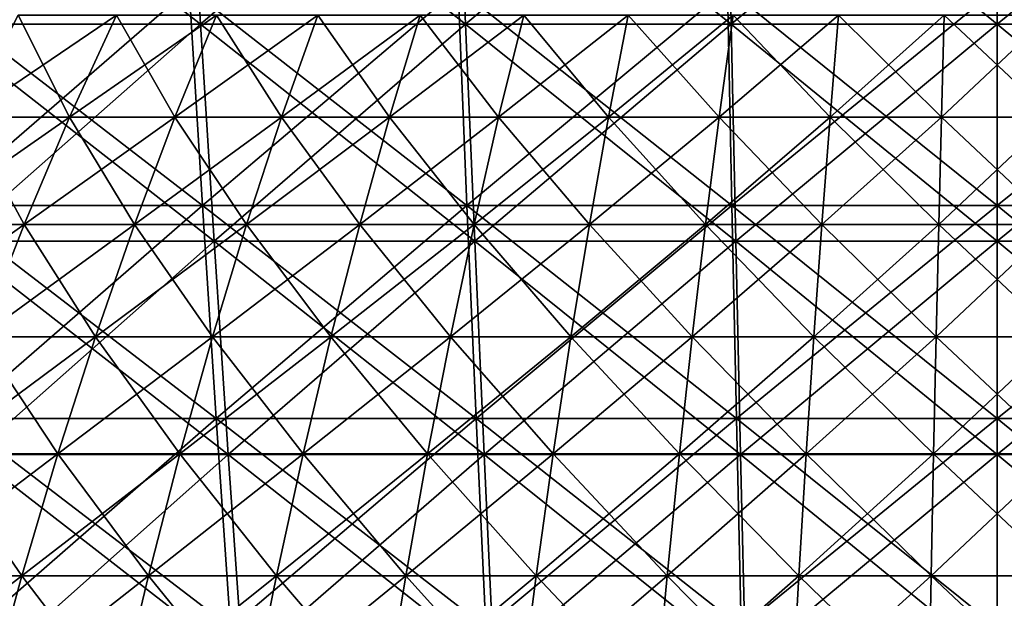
# Model space of a CAD drawing. Header units: millimetres. Extents: x -250 to 250, y 3898 to 4150.
# Tile 258 of 558: x -23 to 0, y 4000 to 4014. Entities that reach past the tile are written whole.
import ezdxf

# ---------------------------------------------------------------- set-up
doc = ezdxf.new("R2010")
doc.units = ezdxf.units.MM
doc.header["$LTSCALE"] = 5.599365
for name, color, linetype in [('10', 7, 'CONTINUOUS'), ('12', 7, 'CONTINUOUS'), ('2', 7, 'CONTINUOUS'), ('3', 7, 'CONTINUOUS'), ('4', 7, 'CONTINUOUS'), ('5', 7, 'CONTINUOUS')]:
    doc.layers.add(name, color=color, linetype=linetype)

msp = doc.modelspace()

# ---------------------------------------------------------------- linework, layer by layer
at = {"layer": '10', "color": 7, "linetype": 'Continuous', "true_color": 0xe0f2ff}
for points in [[(-24.73, 4011.248, 58.831), (-22.245, 4011.248, 59.815), (-23.48, 4013.693, 55.857), (-24.73, 4011.248, 58.831)], [(-23.48, 4013.693, 55.857), (-22.245, 4011.248, 59.815), (-21.12, 4013.693, 56.791), (-23.48, 4013.693, 55.857)], [(-22.245, 4011.248, 59.815), (-19.721, 4011.248, 60.694), (-21.12, 4013.693, 56.791), (-22.245, 4011.248, 59.815)], [(-21.12, 4013.693, 56.791), (-19.721, 4011.248, 60.694), (-18.724, 4013.693, 57.625), (-21.12, 4013.693, 56.791)], [(-19.721, 4011.248, 60.694), (-17.162, 4011.248, 61.467), (-18.724, 4013.693, 57.625), (-19.721, 4011.248, 60.694)], [(-18.724, 4013.693, 57.625), (-17.162, 4011.248, 61.467), (-16.294, 4013.693, 58.359), (-18.724, 4013.693, 57.625)], [(-17.162, 4011.248, 61.467), (-14.573, 4011.248, 62.131), (-16.294, 4013.693, 58.359), (-17.162, 4011.248, 61.467)], [(-16.294, 4013.693, 58.359), (-14.573, 4011.248, 62.131), (-13.836, 4013.693, 58.99), (-16.294, 4013.693, 58.359)], [(-14.573, 4011.248, 62.131), (-11.958, 4011.248, 62.687), (-13.836, 4013.693, 58.99), (-14.573, 4011.248, 62.131)], [(-13.836, 4013.693, 58.99), (-11.958, 4011.248, 62.687), (-11.354, 4013.693, 59.518), (-13.836, 4013.693, 58.99)], [(-11.958, 4011.248, 62.687), (-9.323, 4011.248, 63.133), (-11.354, 4013.693, 59.518), (-11.958, 4011.248, 62.687)], [(-11.354, 4013.693, 59.518), (-9.323, 4011.248, 63.133), (-8.851, 4013.693, 59.941), (-11.354, 4013.693, 59.518)], [(-9.323, 4011.248, 63.133), (-6.671, 4011.248, 63.468), (-8.851, 4013.693, 59.941), (-9.323, 4011.248, 63.133)], [(-8.851, 4013.693, 59.941), (-6.671, 4011.248, 63.468), (-6.333, 4013.693, 60.259), (-8.851, 4013.693, 59.941)], [(-6.671, 4011.248, 63.468), (-4.007, 4011.248, 63.692), (-6.333, 4013.693, 60.259), (-6.671, 4011.248, 63.468)], [(-6.333, 4013.693, 60.259), (-4.007, 4011.248, 63.692), (-3.805, 4013.693, 60.471), (-6.333, 4013.693, 60.259)], [(-4.007, 4011.248, 63.692), (-1.336, 4011.248, 63.803), (-3.805, 4013.693, 60.471), (-4.007, 4011.248, 63.692)], [(-3.805, 4013.693, 60.471), (-1.336, 4011.248, 63.803), (-1.269, 4013.693, 60.578), (-3.805, 4013.693, 60.471)], [(-1.336, 4011.248, 63.803), (1.336, 4011.248, 63.803), (-1.269, 4013.693, 60.578), (-1.336, 4011.248, 63.803)], [(-1.269, 4013.693, 60.578), (1.336, 4011.248, 63.803), (1.269, 4013.693, 60.578), (-1.269, 4013.693, 60.578)], [(-25.942, 4008.677, 61.715), (-23.335, 4008.677, 62.747), (-24.73, 4011.248, 58.831), (-25.942, 4008.677, 61.715)], [(-24.73, 4011.248, 58.831), (-23.335, 4008.677, 62.747), (-22.245, 4011.248, 59.815), (-24.73, 4011.248, 58.831)], [(-23.335, 4008.677, 62.747), (-20.687, 4008.677, 63.669), (-22.245, 4011.248, 59.815), (-23.335, 4008.677, 62.747)], [(-22.245, 4011.248, 59.815), (-20.687, 4008.677, 63.669), (-19.721, 4011.248, 60.694), (-22.245, 4011.248, 59.815)], [(-20.687, 4008.677, 63.669), (-18.003, 4008.677, 64.479), (-19.721, 4011.248, 60.694), (-20.687, 4008.677, 63.669)], [(-19.721, 4011.248, 60.694), (-18.003, 4008.677, 64.479), (-17.162, 4011.248, 61.467), (-19.721, 4011.248, 60.694)], [(-18.003, 4008.677, 64.479), (-15.287, 4008.677, 65.177), (-17.162, 4011.248, 61.467), (-18.003, 4008.677, 64.479)], [(-17.162, 4011.248, 61.467), (-15.287, 4008.677, 65.177), (-14.573, 4011.248, 62.131), (-17.162, 4011.248, 61.467)], [(-15.287, 4008.677, 65.177), (-12.544, 4008.677, 65.76), (-14.573, 4011.248, 62.131), (-15.287, 4008.677, 65.177)], [(-14.573, 4011.248, 62.131), (-12.544, 4008.677, 65.76), (-11.958, 4011.248, 62.687), (-14.573, 4011.248, 62.131)], [(-12.544, 4008.677, 65.76), (-9.78, 4008.677, 66.227), (-11.958, 4011.248, 62.687), (-12.544, 4008.677, 65.76)], [(-11.958, 4011.248, 62.687), (-9.78, 4008.677, 66.227), (-9.323, 4011.248, 63.133), (-11.958, 4011.248, 62.687)], [(-9.78, 4008.677, 66.227), (-6.998, 4008.677, 66.579), (-9.323, 4011.248, 63.133), (-9.78, 4008.677, 66.227)], [(-9.323, 4011.248, 63.133), (-6.998, 4008.677, 66.579), (-6.671, 4011.248, 63.468), (-9.323, 4011.248, 63.133)], [(-6.998, 4008.677, 66.579), (-4.204, 4008.677, 66.813), (-6.671, 4011.248, 63.468), (-6.998, 4008.677, 66.579)], [(-6.671, 4011.248, 63.468), (-4.204, 4008.677, 66.813), (-4.007, 4011.248, 63.692), (-6.671, 4011.248, 63.468)], [(-4.204, 4008.677, 66.813), (-1.402, 4008.677, 66.931), (-4.007, 4011.248, 63.692), (-4.204, 4008.677, 66.813)], [(-4.007, 4011.248, 63.692), (-1.402, 4008.677, 66.931), (-1.336, 4011.248, 63.803), (-4.007, 4011.248, 63.692)], [(-1.402, 4008.677, 66.931), (1.402, 4008.677, 66.931), (-1.336, 4011.248, 63.803), (-1.402, 4008.677, 66.931)], [(-1.336, 4011.248, 63.803), (1.402, 4008.677, 66.931), (1.336, 4011.248, 63.803), (-1.336, 4011.248, 63.803)], [(-25.942, 4008.677, 61.715), (-24.39, 4005.986, 65.582), (-23.335, 4008.677, 62.747), (-25.942, 4008.677, 61.715)], [(-24.39, 4005.986, 65.582), (-21.622, 4005.986, 66.545), (-23.335, 4008.677, 62.747), (-24.39, 4005.986, 65.582)], [(-23.335, 4008.677, 62.747), (-21.622, 4005.986, 66.545), (-20.687, 4008.677, 63.669), (-23.335, 4008.677, 62.747)], [(-21.622, 4005.986, 66.545), (-18.816, 4005.986, 67.392), (-20.687, 4008.677, 63.669), (-21.622, 4005.986, 66.545)], [(-20.687, 4008.677, 63.669), (-18.816, 4005.986, 67.392), (-18.003, 4008.677, 64.479), (-20.687, 4008.677, 63.669)], [(-18.816, 4005.986, 67.392), (-15.978, 4005.986, 68.121), (-18.003, 4008.677, 64.479), (-18.816, 4005.986, 67.392)], [(-18.003, 4008.677, 64.479), (-15.978, 4005.986, 68.121), (-15.287, 4008.677, 65.177), (-18.003, 4008.677, 64.479)], [(-15.978, 4005.986, 68.121), (-13.111, 4005.986, 68.731), (-15.287, 4008.677, 65.177), (-15.978, 4005.986, 68.121)], [(-15.287, 4008.677, 65.177), (-13.111, 4005.986, 68.731), (-12.544, 4008.677, 65.76), (-15.287, 4008.677, 65.177)], [(-13.111, 4005.986, 68.731), (-10.221, 4005.986, 69.219), (-12.544, 4008.677, 65.76), (-13.111, 4005.986, 68.731)], [(-12.544, 4008.677, 65.76), (-10.221, 4005.986, 69.219), (-9.78, 4008.677, 66.227), (-12.544, 4008.677, 65.76)], [(-10.221, 4005.986, 69.219), (-7.314, 4005.986, 69.587), (-9.78, 4008.677, 66.227), (-10.221, 4005.986, 69.219)], [(-9.78, 4008.677, 66.227), (-7.314, 4005.986, 69.587), (-6.998, 4008.677, 66.579), (-9.78, 4008.677, 66.227)], [(-7.314, 4005.986, 69.587), (-4.393, 4005.986, 69.832), (-6.998, 4008.677, 66.579), (-7.314, 4005.986, 69.587)], [(-6.998, 4008.677, 66.579), (-4.393, 4005.986, 69.832), (-4.204, 4008.677, 66.813), (-6.998, 4008.677, 66.579)], [(-4.393, 4005.986, 69.832), (-1.465, 4005.986, 69.955), (-4.204, 4008.677, 66.813), (-4.393, 4005.986, 69.832)], [(-4.204, 4008.677, 66.813), (-1.465, 4005.986, 69.955), (-1.402, 4008.677, 66.931), (-4.204, 4008.677, 66.813)], [(-1.465, 4005.986, 69.955), (1.465, 4005.986, 69.955), (-1.402, 4008.677, 66.931), (-1.465, 4005.986, 69.955)], [(-1.402, 4008.677, 66.931), (1.465, 4005.986, 69.955), (1.402, 4008.677, 66.931), (-1.402, 4008.677, 66.931)], [(-25.406, 4003.178, 68.315), (-22.523, 4003.178, 69.319), (-24.39, 4005.986, 65.582), (-25.406, 4003.178, 68.315)], [(-24.39, 4005.986, 65.582), (-22.523, 4003.178, 69.319), (-21.622, 4005.986, 66.545), (-24.39, 4005.986, 65.582)], [(-22.523, 4003.178, 69.319), (-19.601, 4003.178, 70.201), (-21.622, 4005.986, 66.545), (-22.523, 4003.178, 69.319)], [(-21.622, 4005.986, 66.545), (-19.601, 4003.178, 70.201), (-18.816, 4005.986, 67.392), (-21.622, 4005.986, 66.545)], [(-19.601, 4003.178, 70.201), (-16.644, 4003.178, 70.961), (-18.816, 4005.986, 67.392), (-19.601, 4003.178, 70.201)], [(-18.816, 4005.986, 67.392), (-16.644, 4003.178, 70.961), (-15.978, 4005.986, 68.121), (-18.816, 4005.986, 67.392)], [(-16.644, 4003.178, 70.961), (-13.658, 4003.178, 71.595), (-15.978, 4005.986, 68.121), (-16.644, 4003.178, 70.961)], [(-15.978, 4005.986, 68.121), (-13.658, 4003.178, 71.595), (-13.111, 4005.986, 68.731), (-15.978, 4005.986, 68.121)], [(-13.658, 4003.178, 71.595), (-10.647, 4003.178, 72.104), (-13.111, 4005.986, 68.731), (-13.658, 4003.178, 71.595)], [(-13.111, 4005.986, 68.731), (-10.647, 4003.178, 72.104), (-10.221, 4005.986, 69.219), (-13.111, 4005.986, 68.731)], [(-10.647, 4003.178, 72.104), (-7.619, 4003.178, 72.487), (-10.221, 4005.986, 69.219), (-10.647, 4003.178, 72.104)], [(-10.221, 4005.986, 69.219), (-7.619, 4003.178, 72.487), (-7.314, 4005.986, 69.587), (-10.221, 4005.986, 69.219)], [(-7.619, 4003.178, 72.487), (-4.577, 4003.178, 72.742), (-7.314, 4005.986, 69.587), (-7.619, 4003.178, 72.487)], [(-7.314, 4005.986, 69.587), (-4.577, 4003.178, 72.742), (-4.393, 4005.986, 69.832), (-7.314, 4005.986, 69.587)], [(-4.577, 4003.178, 72.742), (-1.526, 4003.178, 72.87), (-4.393, 4005.986, 69.832), (-4.577, 4003.178, 72.742)], [(-4.393, 4005.986, 69.832), (-1.526, 4003.178, 72.87), (-1.465, 4005.986, 69.955), (-4.393, 4005.986, 69.832)], [(-1.526, 4003.178, 72.87), (1.526, 4003.178, 72.87), (-1.465, 4005.986, 69.955), (-1.526, 4003.178, 72.87)], [(-1.465, 4005.986, 69.955), (1.526, 4003.178, 72.87), (1.465, 4005.986, 69.955), (-1.465, 4005.986, 69.955)], [(-26.383, 4000.257, 70.943), (-23.39, 4000.257, 71.986), (-25.406, 4003.178, 68.315), (-26.383, 4000.257, 70.943)], [(-25.406, 4003.178, 68.315), (-23.39, 4000.257, 71.986), (-22.523, 4003.178, 69.319), (-25.406, 4003.178, 68.315)], [(-23.39, 4000.257, 71.986), (-20.355, 4000.257, 72.902), (-22.523, 4003.178, 69.319), (-23.39, 4000.257, 71.986)], [(-22.523, 4003.178, 69.319), (-20.355, 4000.257, 72.902), (-19.601, 4003.178, 70.201), (-22.523, 4003.178, 69.319)], [(-20.355, 4000.257, 72.902), (-17.284, 4000.257, 73.69), (-19.601, 4003.178, 70.201), (-20.355, 4000.257, 72.902)], [(-19.601, 4003.178, 70.201), (-17.284, 4000.257, 73.69), (-16.644, 4003.178, 70.961), (-19.601, 4003.178, 70.201)], [(-17.284, 4000.257, 73.69), (-14.183, 4000.257, 74.349), (-16.644, 4003.178, 70.961), (-17.284, 4000.257, 73.69)], [(-16.644, 4003.178, 70.961), (-14.183, 4000.257, 74.349), (-13.658, 4003.178, 71.595), (-16.644, 4003.178, 70.961)], [(-14.183, 4000.257, 74.349), (-11.057, 4000.257, 74.878), (-13.658, 4003.178, 71.595), (-14.183, 4000.257, 74.349)], [(-13.658, 4003.178, 71.595), (-11.057, 4000.257, 74.878), (-10.647, 4003.178, 72.104), (-13.658, 4003.178, 71.595)], [(-11.057, 4000.257, 74.878), (-7.912, 4000.257, 75.275), (-10.647, 4003.178, 72.104), (-11.057, 4000.257, 74.878)], [(-10.647, 4003.178, 72.104), (-7.912, 4000.257, 75.275), (-7.619, 4003.178, 72.487), (-10.647, 4003.178, 72.104)], [(-7.912, 4000.257, 75.275), (-4.753, 4000.257, 75.541), (-7.619, 4003.178, 72.487), (-7.912, 4000.257, 75.275)], [(-7.619, 4003.178, 72.487), (-4.753, 4000.257, 75.541), (-4.577, 4003.178, 72.742), (-7.619, 4003.178, 72.487)], [(-4.753, 4000.257, 75.541), (-1.585, 4000.257, 75.674), (-4.577, 4003.178, 72.742), (-4.753, 4000.257, 75.541)], [(-4.577, 4003.178, 72.742), (-1.585, 4000.257, 75.674), (-1.526, 4003.178, 72.87), (-4.577, 4003.178, 72.742)], [(-1.585, 4000.257, 75.674), (1.585, 4000.257, 75.674), (-1.526, 4003.178, 72.87), (-1.585, 4000.257, 75.674)], [(-1.526, 4003.178, 72.87), (1.585, 4000.257, 75.674), (1.526, 4003.178, 72.87), (-1.526, 4003.178, 72.87)], [(-26.383, 4000.257, 70.943), (-24.22, 3997.229, 74.541), (-23.39, 4000.257, 71.986), (-26.383, 4000.257, 70.943)], [(-24.22, 3997.229, 74.541), (-21.077, 3997.229, 75.49), (-23.39, 4000.257, 71.986), (-24.22, 3997.229, 74.541)], [(-23.39, 4000.257, 71.986), (-21.077, 3997.229, 75.49), (-20.355, 4000.257, 72.902), (-23.39, 4000.257, 71.986)], [(-21.077, 3997.229, 75.49), (-17.897, 3997.229, 76.306), (-20.355, 4000.257, 72.902), (-21.077, 3997.229, 75.49)], [(-20.355, 4000.257, 72.902), (-17.897, 3997.229, 76.306), (-17.284, 4000.257, 73.69), (-20.355, 4000.257, 72.902)], [(-17.897, 3997.229, 76.306), (-14.686, 3997.229, 76.989), (-17.284, 4000.257, 73.69), (-17.897, 3997.229, 76.306)], [(-17.284, 4000.257, 73.69), (-14.686, 3997.229, 76.989), (-14.183, 4000.257, 74.349), (-17.284, 4000.257, 73.69)], [(-14.686, 3997.229, 76.989), (-11.45, 3997.229, 77.536), (-14.183, 4000.257, 74.349), (-14.686, 3997.229, 76.989)], [(-14.183, 4000.257, 74.349), (-11.45, 3997.229, 77.536), (-11.057, 4000.257, 74.878), (-14.183, 4000.257, 74.349)], [(-11.45, 3997.229, 77.536), (-8.193, 3997.229, 77.948), (-11.057, 4000.257, 74.878), (-11.45, 3997.229, 77.536)], [(-11.057, 4000.257, 74.878), (-8.193, 3997.229, 77.948), (-7.912, 4000.257, 75.275), (-11.057, 4000.257, 74.878)], [(-8.193, 3997.229, 77.948), (-4.921, 3997.229, 78.222), (-7.912, 4000.257, 75.275), (-8.193, 3997.229, 77.948)], [(-7.912, 4000.257, 75.275), (-4.921, 3997.229, 78.222), (-4.753, 4000.257, 75.541), (-7.912, 4000.257, 75.275)], [(-4.921, 3997.229, 78.222), (-1.641, 3997.229, 78.36), (-4.753, 4000.257, 75.541), (-4.921, 3997.229, 78.222)], [(-4.753, 4000.257, 75.541), (-1.641, 3997.229, 78.36), (-1.585, 4000.257, 75.674), (-4.753, 4000.257, 75.541)], [(-1.641, 3997.229, 78.36), (1.641, 3997.229, 78.36), (-1.585, 4000.257, 75.674), (-1.641, 3997.229, 78.36)], [(-1.585, 4000.257, 75.674), (1.641, 3997.229, 78.36), (1.585, 4000.257, 75.674), (-1.585, 4000.257, 75.674)]]:
    msp.add_3dface(points, dxfattribs=at)
at = {"layer": '12', "color": 7, "linetype": 'Continuous', "true_color": 0xe0f2ff}
for points in [[(-22.245, 4011.248, -59.815), (-24.73, 4011.248, -58.831), (-21.12, 4013.693, -56.791), (-22.245, 4011.248, -59.815)], [(-21.12, 4013.693, -56.791), (-24.73, 4011.248, -58.831), (-23.48, 4013.693, -55.857), (-21.12, 4013.693, -56.791)], [(-19.721, 4011.248, -60.694), (-22.245, 4011.248, -59.815), (-18.724, 4013.693, -57.625), (-19.721, 4011.248, -60.694)], [(-18.724, 4013.693, -57.625), (-22.245, 4011.248, -59.815), (-21.12, 4013.693, -56.791), (-18.724, 4013.693, -57.625)], [(-17.162, 4011.248, -61.467), (-19.721, 4011.248, -60.694), (-16.294, 4013.693, -58.359), (-17.162, 4011.248, -61.467)], [(-16.294, 4013.693, -58.359), (-19.721, 4011.248, -60.694), (-18.724, 4013.693, -57.625), (-16.294, 4013.693, -58.359)], [(-14.573, 4011.248, -62.131), (-17.162, 4011.248, -61.467), (-13.836, 4013.693, -58.99), (-14.573, 4011.248, -62.131)], [(-13.836, 4013.693, -58.99), (-17.162, 4011.248, -61.467), (-16.294, 4013.693, -58.359), (-13.836, 4013.693, -58.99)], [(-11.958, 4011.248, -62.687), (-14.573, 4011.248, -62.131), (-11.354, 4013.693, -59.518), (-11.958, 4011.248, -62.687)], [(-11.354, 4013.693, -59.518), (-14.573, 4011.248, -62.131), (-13.836, 4013.693, -58.99), (-11.354, 4013.693, -59.518)], [(-9.323, 4011.248, -63.133), (-11.958, 4011.248, -62.687), (-8.851, 4013.693, -59.941), (-9.323, 4011.248, -63.133)], [(-8.851, 4013.693, -59.941), (-11.958, 4011.248, -62.687), (-11.354, 4013.693, -59.518), (-8.851, 4013.693, -59.941)], [(-6.671, 4011.248, -63.468), (-9.323, 4011.248, -63.133), (-6.333, 4013.693, -60.259), (-6.671, 4011.248, -63.468)], [(-6.333, 4013.693, -60.259), (-9.323, 4011.248, -63.133), (-8.851, 4013.693, -59.941), (-6.333, 4013.693, -60.259)], [(-4.007, 4011.248, -63.692), (-6.671, 4011.248, -63.468), (-3.805, 4013.693, -60.471), (-4.007, 4011.248, -63.692)], [(-3.805, 4013.693, -60.471), (-6.671, 4011.248, -63.468), (-6.333, 4013.693, -60.259), (-3.805, 4013.693, -60.471)], [(-1.336, 4011.248, -63.803), (-4.007, 4011.248, -63.692), (-1.269, 4013.693, -60.578), (-1.336, 4011.248, -63.803)], [(-1.269, 4013.693, -60.578), (-4.007, 4011.248, -63.692), (-3.805, 4013.693, -60.471), (-1.269, 4013.693, -60.578)], [(1.336, 4011.248, -63.803), (-1.336, 4011.248, -63.803), (1.269, 4013.693, -60.578), (1.336, 4011.248, -63.803)], [(1.269, 4013.693, -60.578), (-1.336, 4011.248, -63.803), (-1.269, 4013.693, -60.578), (1.269, 4013.693, -60.578)], [(-23.335, 4008.677, -62.747), (-25.942, 4008.677, -61.715), (-22.245, 4011.248, -59.815), (-23.335, 4008.677, -62.747)], [(-22.245, 4011.248, -59.815), (-25.942, 4008.677, -61.715), (-24.73, 4011.248, -58.831), (-22.245, 4011.248, -59.815)], [(-20.687, 4008.677, -63.669), (-23.335, 4008.677, -62.747), (-19.721, 4011.248, -60.694), (-20.687, 4008.677, -63.669)], [(-19.721, 4011.248, -60.694), (-23.335, 4008.677, -62.747), (-22.245, 4011.248, -59.815), (-19.721, 4011.248, -60.694)], [(-18.003, 4008.677, -64.479), (-20.687, 4008.677, -63.669), (-17.162, 4011.248, -61.467), (-18.003, 4008.677, -64.479)], [(-17.162, 4011.248, -61.467), (-20.687, 4008.677, -63.669), (-19.721, 4011.248, -60.694), (-17.162, 4011.248, -61.467)], [(-15.287, 4008.677, -65.177), (-18.003, 4008.677, -64.479), (-14.573, 4011.248, -62.131), (-15.287, 4008.677, -65.177)], [(-14.573, 4011.248, -62.131), (-18.003, 4008.677, -64.479), (-17.162, 4011.248, -61.467), (-14.573, 4011.248, -62.131)], [(-12.544, 4008.677, -65.76), (-15.287, 4008.677, -65.177), (-11.958, 4011.248, -62.687), (-12.544, 4008.677, -65.76)], [(-11.958, 4011.248, -62.687), (-15.287, 4008.677, -65.177), (-14.573, 4011.248, -62.131), (-11.958, 4011.248, -62.687)], [(-9.78, 4008.677, -66.227), (-12.544, 4008.677, -65.76), (-9.323, 4011.248, -63.133), (-9.78, 4008.677, -66.227)], [(-9.323, 4011.248, -63.133), (-12.544, 4008.677, -65.76), (-11.958, 4011.248, -62.687), (-9.323, 4011.248, -63.133)], [(-6.998, 4008.677, -66.579), (-9.78, 4008.677, -66.227), (-6.671, 4011.248, -63.468), (-6.998, 4008.677, -66.579)], [(-6.671, 4011.248, -63.468), (-9.78, 4008.677, -66.227), (-9.323, 4011.248, -63.133), (-6.671, 4011.248, -63.468)], [(-4.204, 4008.677, -66.813), (-6.998, 4008.677, -66.579), (-4.007, 4011.248, -63.692), (-4.204, 4008.677, -66.813)], [(-4.007, 4011.248, -63.692), (-6.998, 4008.677, -66.579), (-6.671, 4011.248, -63.468), (-4.007, 4011.248, -63.692)], [(-1.402, 4008.677, -66.931), (-4.204, 4008.677, -66.813), (-1.336, 4011.248, -63.803), (-1.402, 4008.677, -66.931)], [(-1.336, 4011.248, -63.803), (-4.204, 4008.677, -66.813), (-4.007, 4011.248, -63.692), (-1.336, 4011.248, -63.803)], [(1.402, 4008.677, -66.931), (-1.402, 4008.677, -66.931), (1.336, 4011.248, -63.803), (1.402, 4008.677, -66.931)], [(1.336, 4011.248, -63.803), (-1.402, 4008.677, -66.931), (-1.336, 4011.248, -63.803), (1.336, 4011.248, -63.803)], [(-24.39, 4005.986, -65.582), (-27.114, 4005.986, -64.503), (-23.335, 4008.677, -62.747), (-24.39, 4005.986, -65.582)], [(-23.335, 4008.677, -62.747), (-27.114, 4005.986, -64.503), (-25.942, 4008.677, -61.715), (-23.335, 4008.677, -62.747)], [(-21.622, 4005.986, -66.545), (-24.39, 4005.986, -65.582), (-20.687, 4008.677, -63.669), (-21.622, 4005.986, -66.545)], [(-20.687, 4008.677, -63.669), (-24.39, 4005.986, -65.582), (-23.335, 4008.677, -62.747), (-20.687, 4008.677, -63.669)], [(-18.816, 4005.986, -67.392), (-21.622, 4005.986, -66.545), (-18.003, 4008.677, -64.479), (-18.816, 4005.986, -67.392)], [(-18.003, 4008.677, -64.479), (-21.622, 4005.986, -66.545), (-20.687, 4008.677, -63.669), (-18.003, 4008.677, -64.479)], [(-15.978, 4005.986, -68.121), (-18.816, 4005.986, -67.392), (-15.287, 4008.677, -65.177), (-15.978, 4005.986, -68.121)], [(-15.287, 4008.677, -65.177), (-18.816, 4005.986, -67.392), (-18.003, 4008.677, -64.479), (-15.287, 4008.677, -65.177)], [(-13.111, 4005.986, -68.731), (-15.978, 4005.986, -68.121), (-12.544, 4008.677, -65.76), (-13.111, 4005.986, -68.731)], [(-12.544, 4008.677, -65.76), (-15.978, 4005.986, -68.121), (-15.287, 4008.677, -65.177), (-12.544, 4008.677, -65.76)], [(-10.221, 4005.986, -69.219), (-13.111, 4005.986, -68.731), (-9.78, 4008.677, -66.227), (-10.221, 4005.986, -69.219)], [(-9.78, 4008.677, -66.227), (-13.111, 4005.986, -68.731), (-12.544, 4008.677, -65.76), (-9.78, 4008.677, -66.227)], [(-7.314, 4005.986, -69.587), (-10.221, 4005.986, -69.219), (-6.998, 4008.677, -66.579), (-7.314, 4005.986, -69.587)], [(-6.998, 4008.677, -66.579), (-10.221, 4005.986, -69.219), (-9.78, 4008.677, -66.227), (-6.998, 4008.677, -66.579)], [(-4.393, 4005.986, -69.832), (-7.314, 4005.986, -69.587), (-4.204, 4008.677, -66.813), (-4.393, 4005.986, -69.832)], [(-4.204, 4008.677, -66.813), (-7.314, 4005.986, -69.587), (-6.998, 4008.677, -66.579), (-4.204, 4008.677, -66.813)], [(-1.465, 4005.986, -69.955), (-4.393, 4005.986, -69.832), (-1.402, 4008.677, -66.931), (-1.465, 4005.986, -69.955)], [(-1.402, 4008.677, -66.931), (-4.393, 4005.986, -69.832), (-4.204, 4008.677, -66.813), (-1.402, 4008.677, -66.931)], [(1.465, 4005.986, -69.955), (-1.465, 4005.986, -69.955), (1.402, 4008.677, -66.931), (1.465, 4005.986, -69.955)], [(1.402, 4008.677, -66.931), (-1.465, 4005.986, -69.955), (-1.402, 4008.677, -66.931), (1.402, 4008.677, -66.931)], [(-22.523, 4003.178, -69.319), (-25.406, 4003.178, -68.315), (-21.622, 4005.986, -66.545), (-22.523, 4003.178, -69.319)], [(-21.622, 4005.986, -66.545), (-25.406, 4003.178, -68.315), (-24.39, 4005.986, -65.582), (-21.622, 4005.986, -66.545)], [(-19.601, 4003.178, -70.201), (-22.523, 4003.178, -69.319), (-18.816, 4005.986, -67.392), (-19.601, 4003.178, -70.201)], [(-18.816, 4005.986, -67.392), (-22.523, 4003.178, -69.319), (-21.622, 4005.986, -66.545), (-18.816, 4005.986, -67.392)], [(-16.644, 4003.178, -70.961), (-19.601, 4003.178, -70.201), (-15.978, 4005.986, -68.121), (-16.644, 4003.178, -70.961)], [(-15.978, 4005.986, -68.121), (-19.601, 4003.178, -70.201), (-18.816, 4005.986, -67.392), (-15.978, 4005.986, -68.121)], [(-13.658, 4003.178, -71.595), (-16.644, 4003.178, -70.961), (-13.111, 4005.986, -68.731), (-13.658, 4003.178, -71.595)], [(-13.111, 4005.986, -68.731), (-16.644, 4003.178, -70.961), (-15.978, 4005.986, -68.121), (-13.111, 4005.986, -68.731)], [(-10.647, 4003.178, -72.104), (-13.658, 4003.178, -71.595), (-10.221, 4005.986, -69.219), (-10.647, 4003.178, -72.104)], [(-10.221, 4005.986, -69.219), (-13.658, 4003.178, -71.595), (-13.111, 4005.986, -68.731), (-10.221, 4005.986, -69.219)], [(-7.619, 4003.178, -72.487), (-10.647, 4003.178, -72.104), (-7.314, 4005.986, -69.587), (-7.619, 4003.178, -72.487)], [(-7.314, 4005.986, -69.587), (-10.647, 4003.178, -72.104), (-10.221, 4005.986, -69.219), (-7.314, 4005.986, -69.587)], [(-4.577, 4003.178, -72.742), (-7.619, 4003.178, -72.487), (-4.393, 4005.986, -69.832), (-4.577, 4003.178, -72.742)], [(-4.393, 4005.986, -69.832), (-7.619, 4003.178, -72.487), (-7.314, 4005.986, -69.587), (-4.393, 4005.986, -69.832)], [(-1.526, 4003.178, -72.87), (-4.577, 4003.178, -72.742), (-1.465, 4005.986, -69.955), (-1.526, 4003.178, -72.87)], [(-1.465, 4005.986, -69.955), (-4.577, 4003.178, -72.742), (-4.393, 4005.986, -69.832), (-1.465, 4005.986, -69.955)], [(1.526, 4003.178, -72.87), (-1.526, 4003.178, -72.87), (1.465, 4005.986, -69.955), (1.526, 4003.178, -72.87)], [(1.465, 4005.986, -69.955), (-1.526, 4003.178, -72.87), (-1.465, 4005.986, -69.955), (1.465, 4005.986, -69.955)], [(-23.39, 4000.257, -71.986), (-26.383, 4000.257, -70.943), (-22.523, 4003.178, -69.319), (-23.39, 4000.257, -71.986)], [(-22.523, 4003.178, -69.319), (-26.383, 4000.257, -70.943), (-25.406, 4003.178, -68.315), (-22.523, 4003.178, -69.319)], [(-20.355, 4000.257, -72.902), (-23.39, 4000.257, -71.986), (-19.601, 4003.178, -70.201), (-20.355, 4000.257, -72.902)], [(-19.601, 4003.178, -70.201), (-23.39, 4000.257, -71.986), (-22.523, 4003.178, -69.319), (-19.601, 4003.178, -70.201)], [(-17.284, 4000.257, -73.69), (-20.355, 4000.257, -72.902), (-16.644, 4003.178, -70.961), (-17.284, 4000.257, -73.69)], [(-16.644, 4003.178, -70.961), (-20.355, 4000.257, -72.902), (-19.601, 4003.178, -70.201), (-16.644, 4003.178, -70.961)], [(-14.183, 4000.257, -74.349), (-17.284, 4000.257, -73.69), (-13.658, 4003.178, -71.595), (-14.183, 4000.257, -74.349)], [(-13.658, 4003.178, -71.595), (-17.284, 4000.257, -73.69), (-16.644, 4003.178, -70.961), (-13.658, 4003.178, -71.595)], [(-11.057, 4000.257, -74.878), (-14.183, 4000.257, -74.349), (-10.647, 4003.178, -72.104), (-11.057, 4000.257, -74.878)], [(-10.647, 4003.178, -72.104), (-14.183, 4000.257, -74.349), (-13.658, 4003.178, -71.595), (-10.647, 4003.178, -72.104)], [(-7.912, 4000.257, -75.275), (-11.057, 4000.257, -74.878), (-7.619, 4003.178, -72.487), (-7.912, 4000.257, -75.275)], [(-7.619, 4003.178, -72.487), (-11.057, 4000.257, -74.878), (-10.647, 4003.178, -72.104), (-7.619, 4003.178, -72.487)], [(-4.753, 4000.257, -75.541), (-7.912, 4000.257, -75.275), (-4.577, 4003.178, -72.742), (-4.753, 4000.257, -75.541)], [(-4.577, 4003.178, -72.742), (-7.912, 4000.257, -75.275), (-7.619, 4003.178, -72.487), (-4.577, 4003.178, -72.742)], [(-1.585, 4000.257, -75.674), (-4.753, 4000.257, -75.541), (-1.526, 4003.178, -72.87), (-1.585, 4000.257, -75.674)], [(-1.526, 4003.178, -72.87), (-4.753, 4000.257, -75.541), (-4.577, 4003.178, -72.742), (-1.526, 4003.178, -72.87)], [(1.585, 4000.257, -75.674), (-1.585, 4000.257, -75.674), (1.526, 4003.178, -72.87), (1.585, 4000.257, -75.674)], [(1.526, 4003.178, -72.87), (-1.585, 4000.257, -75.674), (-1.526, 4003.178, -72.87), (1.526, 4003.178, -72.87)], [(-24.22, 3997.229, -74.541), (-27.32, 3997.229, -73.461), (-23.39, 4000.257, -71.986), (-24.22, 3997.229, -74.541)], [(-23.39, 4000.257, -71.986), (-27.32, 3997.229, -73.461), (-26.383, 4000.257, -70.943), (-23.39, 4000.257, -71.986)], [(-21.077, 3997.229, -75.49), (-24.22, 3997.229, -74.541), (-20.355, 4000.257, -72.902), (-21.077, 3997.229, -75.49)], [(-20.355, 4000.257, -72.902), (-24.22, 3997.229, -74.541), (-23.39, 4000.257, -71.986), (-20.355, 4000.257, -72.902)], [(-17.897, 3997.229, -76.306), (-21.077, 3997.229, -75.49), (-17.284, 4000.257, -73.69), (-17.897, 3997.229, -76.306)], [(-17.284, 4000.257, -73.69), (-21.077, 3997.229, -75.49), (-20.355, 4000.257, -72.902), (-17.284, 4000.257, -73.69)], [(-14.686, 3997.229, -76.989), (-17.897, 3997.229, -76.306), (-14.183, 4000.257, -74.349), (-14.686, 3997.229, -76.989)], [(-14.183, 4000.257, -74.349), (-17.897, 3997.229, -76.306), (-17.284, 4000.257, -73.69), (-14.183, 4000.257, -74.349)], [(-11.45, 3997.229, -77.536), (-14.686, 3997.229, -76.989), (-11.057, 4000.257, -74.878), (-11.45, 3997.229, -77.536)], [(-11.057, 4000.257, -74.878), (-14.686, 3997.229, -76.989), (-14.183, 4000.257, -74.349), (-11.057, 4000.257, -74.878)], [(-8.193, 3997.229, -77.948), (-11.45, 3997.229, -77.536), (-7.912, 4000.257, -75.275), (-8.193, 3997.229, -77.948)], [(-7.912, 4000.257, -75.275), (-11.45, 3997.229, -77.536), (-11.057, 4000.257, -74.878), (-7.912, 4000.257, -75.275)], [(-4.921, 3997.229, -78.222), (-8.193, 3997.229, -77.948), (-4.753, 4000.257, -75.541), (-4.921, 3997.229, -78.222)], [(-4.753, 4000.257, -75.541), (-8.193, 3997.229, -77.948), (-7.912, 4000.257, -75.275), (-4.753, 4000.257, -75.541)], [(-1.641, 3997.229, -78.36), (-4.921, 3997.229, -78.222), (-1.585, 4000.257, -75.674), (-1.641, 3997.229, -78.36)], [(-1.585, 4000.257, -75.674), (-4.921, 3997.229, -78.222), (-4.753, 4000.257, -75.541), (-1.585, 4000.257, -75.674)], [(1.641, 3997.229, -78.36), (-1.641, 3997.229, -78.36), (1.585, 4000.257, -75.674), (1.641, 3997.229, -78.36)], [(1.585, 4000.257, -75.674), (-1.641, 3997.229, -78.36), (-1.585, 4000.257, -75.674), (1.585, 4000.257, -75.674)]]:
    msp.add_3dface(points, dxfattribs=at)
at = {"layer": '2', "color": 251, "linetype": 'Continuous', "true_color": 0x504f50}
for points in [[(-19.375, 4014.332, -209.09), (-25.381, 4009.137, -204.972), (-25.805, 4014.332, -208.394), (-19.375, 4014.332, -209.09)], [(-19.057, 4009.137, -205.656), (-25.381, 4009.137, -204.972), (-19.375, 4014.332, -209.09), (-19.057, 4009.137, -205.656)], [(-12.927, 4014.332, -209.588), (-19.057, 4009.137, -205.656), (-19.375, 4014.332, -209.09), (-12.927, 4014.332, -209.588)], [(-12.715, 4009.137, -206.146), (-19.057, 4009.137, -205.656), (-12.927, 4014.332, -209.588), (-12.715, 4009.137, -206.146)], [(-6.467, 4014.332, -209.886), (-12.715, 4009.137, -206.146), (-12.927, 4014.332, -209.588), (-6.467, 4014.332, -209.886)], [(-6.36, 4009.137, -206.439), (-12.715, 4009.137, -206.146), (-6.467, 4014.332, -209.886), (-6.36, 4009.137, -206.439)], [(0, 4014.332, -209.986), (-6.36, 4009.137, -206.439), (-6.467, 4014.332, -209.886), (0, 4014.332, -209.986)], [(0, 4009.137, -206.537), (-6.36, 4009.137, -206.439), (0, 4014.332, -209.986), (0, 4009.137, -206.537)], [(6.36, 4009.137, -206.439), (0, 4009.137, -206.537), (6.467, 4014.332, -209.886), (6.36, 4009.137, -206.439)], [(6.467, 4014.332, -209.886), (0, 4009.137, -206.537), (0, 4014.332, -209.986), (6.467, 4014.332, -209.886)], [(-19.057, 4009.137, -205.656), (-24.941, 4004.03, -201.422), (-25.381, 4009.137, -204.972), (-19.057, 4009.137, -205.656)], [(-18.727, 4004.03, -202.094), (-24.941, 4004.03, -201.422), (-19.057, 4009.137, -205.656), (-18.727, 4004.03, -202.094)], [(-12.715, 4009.137, -206.146), (-18.727, 4004.03, -202.094), (-19.057, 4009.137, -205.656), (-12.715, 4009.137, -206.146)], [(-12.494, 4004.03, -202.575), (-18.727, 4004.03, -202.094), (-12.715, 4009.137, -206.146), (-12.494, 4004.03, -202.575)], [(-6.36, 4009.137, -206.439), (-12.494, 4004.03, -202.575), (-12.715, 4009.137, -206.146), (-6.36, 4009.137, -206.439)], [(-6.25, 4004.03, -202.864), (-12.494, 4004.03, -202.575), (-6.36, 4009.137, -206.439), (-6.25, 4004.03, -202.864)], [(0, 4009.137, -206.537), (-6.25, 4004.03, -202.864), (-6.36, 4009.137, -206.439), (0, 4009.137, -206.537)], [(0, 4004.03, -202.96), (-6.25, 4004.03, -202.864), (0, 4009.137, -206.537), (0, 4004.03, -202.96)], [(6.25, 4004.03, -202.864), (0, 4004.03, -202.96), (6.36, 4009.137, -206.439), (6.25, 4004.03, -202.864)], [(6.36, 4009.137, -206.439), (0, 4004.03, -202.96), (0, 4009.137, -206.537), (6.36, 4009.137, -206.439)], [(-18.727, 4004.03, -202.094), (-24.486, 3999.014, -197.747), (-24.941, 4004.03, -201.422), (-18.727, 4004.03, -202.094)], [(-18.385, 3999.014, -198.407), (-24.486, 3999.014, -197.747), (-18.727, 4004.03, -202.094), (-18.385, 3999.014, -198.407)], [(-12.494, 4004.03, -202.575), (-18.385, 3999.014, -198.407), (-18.727, 4004.03, -202.094), (-12.494, 4004.03, -202.575)], [(-12.266, 3999.014, -198.879), (-18.385, 3999.014, -198.407), (-12.494, 4004.03, -202.575), (-12.266, 3999.014, -198.879)], [(-6.25, 4004.03, -202.864), (-12.266, 3999.014, -198.879), (-12.494, 4004.03, -202.575), (-6.25, 4004.03, -202.864)], [(-6.136, 3999.014, -199.162), (-12.266, 3999.014, -198.879), (-6.25, 4004.03, -202.864), (-6.136, 3999.014, -199.162)], [(0, 4004.03, -202.96), (-6.136, 3999.014, -199.162), (-6.25, 4004.03, -202.864), (0, 4004.03, -202.96)], [(0, 3999.014, -199.257), (-6.136, 3999.014, -199.162), (0, 4004.03, -202.96), (0, 3999.014, -199.257)], [(6.136, 3999.014, -199.162), (0, 3999.014, -199.257), (6.25, 4004.03, -202.864), (6.136, 3999.014, -199.162)], [(6.25, 4004.03, -202.864), (0, 3999.014, -199.257), (0, 4004.03, -202.96), (6.25, 4004.03, -202.864)]]:
    msp.add_3dface(points, dxfattribs=at)
at = {"layer": '3', "color": 251, "linetype": 'Continuous', "true_color": 0x504f50}
for points in [[(-25.381, 4009.137, 204.972), (-19.057, 4009.137, 205.656), (-25.805, 4014.332, 208.394), (-25.381, 4009.137, 204.972)], [(-25.805, 4014.332, 208.394), (-19.057, 4009.137, 205.656), (-19.375, 4014.332, 209.09), (-25.805, 4014.332, 208.394)], [(-19.057, 4009.137, 205.656), (-12.715, 4009.137, 206.146), (-19.375, 4014.332, 209.09), (-19.057, 4009.137, 205.656)], [(-19.375, 4014.332, 209.09), (-12.715, 4009.137, 206.146), (-12.927, 4014.332, 209.588), (-19.375, 4014.332, 209.09)], [(-12.715, 4009.137, 206.146), (-6.36, 4009.137, 206.439), (-12.927, 4014.332, 209.588), (-12.715, 4009.137, 206.146)], [(-12.927, 4014.332, 209.588), (-6.36, 4009.137, 206.439), (-6.467, 4014.332, 209.886), (-12.927, 4014.332, 209.588)], [(-6.36, 4009.137, 206.439), (0, 4009.137, 206.537), (-6.467, 4014.332, 209.886), (-6.36, 4009.137, 206.439)], [(-6.467, 4014.332, 209.886), (0, 4009.137, 206.537), (0, 4014.332, 209.986), (-6.467, 4014.332, 209.886)], [(0, 4009.137, 206.537), (6.36, 4009.137, 206.439), (0, 4014.332, 209.986), (0, 4009.137, 206.537)], [(0, 4014.332, 209.986), (6.36, 4009.137, 206.439), (6.467, 4014.332, 209.886), (0, 4014.332, 209.986)], [(-24.941, 4004.03, 201.422), (-18.727, 4004.03, 202.094), (-25.381, 4009.137, 204.972), (-24.941, 4004.03, 201.422)], [(-25.381, 4009.137, 204.972), (-18.727, 4004.03, 202.094), (-19.057, 4009.137, 205.656), (-25.381, 4009.137, 204.972)], [(-18.727, 4004.03, 202.094), (-12.494, 4004.03, 202.575), (-19.057, 4009.137, 205.656), (-18.727, 4004.03, 202.094)], [(-19.057, 4009.137, 205.656), (-12.494, 4004.03, 202.575), (-12.715, 4009.137, 206.146), (-19.057, 4009.137, 205.656)], [(-12.494, 4004.03, 202.575), (-6.25, 4004.03, 202.864), (-12.715, 4009.137, 206.146), (-12.494, 4004.03, 202.575)], [(-12.715, 4009.137, 206.146), (-6.25, 4004.03, 202.864), (-6.36, 4009.137, 206.439), (-12.715, 4009.137, 206.146)], [(-6.25, 4004.03, 202.864), (0, 4004.03, 202.96), (-6.36, 4009.137, 206.439), (-6.25, 4004.03, 202.864)], [(-6.36, 4009.137, 206.439), (0, 4004.03, 202.96), (0, 4009.137, 206.537), (-6.36, 4009.137, 206.439)], [(0, 4004.03, 202.96), (6.25, 4004.03, 202.864), (0, 4009.137, 206.537), (0, 4004.03, 202.96)], [(0, 4009.137, 206.537), (6.25, 4004.03, 202.864), (6.36, 4009.137, 206.439), (0, 4009.137, 206.537)], [(-24.486, 3999.014, 197.747), (-18.385, 3999.014, 198.407), (-24.941, 4004.03, 201.422), (-24.486, 3999.014, 197.747)], [(-24.941, 4004.03, 201.422), (-18.385, 3999.014, 198.407), (-18.727, 4004.03, 202.094), (-24.941, 4004.03, 201.422)], [(-18.385, 3999.014, 198.407), (-12.266, 3999.014, 198.879), (-18.727, 4004.03, 202.094), (-18.385, 3999.014, 198.407)], [(-18.727, 4004.03, 202.094), (-12.266, 3999.014, 198.879), (-12.494, 4004.03, 202.575), (-18.727, 4004.03, 202.094)], [(-12.266, 3999.014, 198.879), (-6.136, 3999.014, 199.162), (-12.494, 4004.03, 202.575), (-12.266, 3999.014, 198.879)], [(-12.494, 4004.03, 202.575), (-6.136, 3999.014, 199.162), (-6.25, 4004.03, 202.864), (-12.494, 4004.03, 202.575)], [(-6.136, 3999.014, 199.162), (0, 3999.014, 199.257), (-6.25, 4004.03, 202.864), (-6.136, 3999.014, 199.162)], [(-6.25, 4004.03, 202.864), (0, 3999.014, 199.257), (0, 4004.03, 202.96), (-6.25, 4004.03, 202.864)], [(0, 3999.014, 199.257), (6.136, 3999.014, 199.162), (0, 4004.03, 202.96), (0, 3999.014, 199.257)], [(0, 4004.03, 202.96), (6.136, 3999.014, 199.162), (6.25, 4004.03, 202.864), (0, 4004.03, 202.96)]]:
    msp.add_3dface(points, dxfattribs=at)
at = {"layer": '4', "color": 155, "linetype": 'Continuous', "true_color": 0x4a708c}
for points in [[(-19.417, 4018.772, 209.538), (-25.443, 4013.481, 205.473), (-25.86, 4018.772, 208.841), (-19.417, 4018.772, 209.538)], [(-19.103, 4013.481, 206.159), (-25.443, 4013.481, 205.473), (-19.417, 4018.772, 209.538), (-19.103, 4013.481, 206.159)], [(-12.955, 4018.772, 210.036), (-19.103, 4013.481, 206.159), (-19.417, 4018.772, 209.538), (-12.955, 4018.772, 210.036)], [(-12.746, 4013.481, 206.649), (-19.103, 4013.481, 206.159), (-12.955, 4018.772, 210.036), (-12.746, 4013.481, 206.649)], [(-6.48, 4018.772, 210.336), (-12.746, 4013.481, 206.649), (-12.955, 4018.772, 210.036), (-6.48, 4018.772, 210.336)], [(-6.376, 4013.481, 206.944), (-12.746, 4013.481, 206.649), (-6.48, 4018.772, 210.336), (-6.376, 4013.481, 206.944)], [(0, 4018.772, 210.436), (-6.376, 4013.481, 206.944), (-6.48, 4018.772, 210.336), (0, 4018.772, 210.436)], [(0, 4013.481, 207.042), (-6.376, 4013.481, 206.944), (0, 4018.772, 210.436), (0, 4013.481, 207.042)], [(6.376, 4013.481, 206.944), (0, 4013.481, 207.042), (6.48, 4018.772, 210.336), (6.376, 4013.481, 206.944)], [(6.48, 4018.772, 210.336), (0, 4013.481, 207.042), (0, 4018.772, 210.436), (6.48, 4018.772, 210.336)], [(-19.103, 4013.481, 206.159), (-25.01, 4008.277, 201.973), (-25.443, 4013.481, 205.473), (-19.103, 4013.481, 206.159)], [(-18.778, 4008.277, 202.648), (-25.01, 4008.277, 201.973), (-19.103, 4013.481, 206.159), (-18.778, 4008.277, 202.648)], [(-12.746, 4013.481, 206.649), (-18.778, 4008.277, 202.648), (-19.103, 4013.481, 206.159), (-12.746, 4013.481, 206.649)], [(-12.529, 4008.277, 203.13), (-18.778, 4008.277, 202.648), (-12.746, 4013.481, 206.649), (-12.529, 4008.277, 203.13)], [(-6.376, 4013.481, 206.944), (-12.529, 4008.277, 203.13), (-12.746, 4013.481, 206.649), (-6.376, 4013.481, 206.944)], [(-6.267, 4008.277, 203.419), (-12.529, 4008.277, 203.13), (-6.376, 4013.481, 206.944), (-6.267, 4008.277, 203.419)], [(0, 4013.481, 207.042), (-6.267, 4008.277, 203.419), (-6.376, 4013.481, 206.944), (0, 4013.481, 207.042)], [(0, 4008.277, 203.516), (-6.267, 4008.277, 203.419), (0, 4013.481, 207.042), (0, 4008.277, 203.516)], [(6.267, 4008.277, 203.419), (0, 4008.277, 203.516), (6.376, 4013.481, 206.944), (6.267, 4008.277, 203.419)], [(6.376, 4013.481, 206.944), (0, 4008.277, 203.516), (0, 4013.481, 207.042), (6.376, 4013.481, 206.944)], [(-18.778, 4008.277, 202.648), (-24.56, 4003.165, 198.344), (-25.01, 4008.277, 201.973), (-18.778, 4008.277, 202.648)], [(-18.441, 4003.165, 199.006), (-24.56, 4003.165, 198.344), (-18.778, 4008.277, 202.648), (-18.441, 4003.165, 199.006)], [(-12.529, 4008.277, 203.13), (-18.441, 4003.165, 199.006), (-18.778, 4008.277, 202.648), (-12.529, 4008.277, 203.13)], [(-12.303, 4003.165, 199.48), (-18.441, 4003.165, 199.006), (-12.529, 4008.277, 203.13), (-12.303, 4003.165, 199.48)], [(-6.267, 4008.277, 203.419), (-12.303, 4003.165, 199.48), (-12.529, 4008.277, 203.13), (-6.267, 4008.277, 203.419)], [(-6.155, 4003.165, 199.764), (-12.303, 4003.165, 199.48), (-6.267, 4008.277, 203.419), (-6.155, 4003.165, 199.764)], [(0, 4008.277, 203.516), (-6.155, 4003.165, 199.764), (-6.267, 4008.277, 203.419), (0, 4008.277, 203.516)], [(0, 4003.165, 199.859), (-6.155, 4003.165, 199.764), (0, 4008.277, 203.516), (0, 4003.165, 199.859)], [(6.155, 4003.165, 199.764), (0, 4003.165, 199.859), (6.267, 4008.277, 203.419), (6.155, 4003.165, 199.764)], [(6.267, 4008.277, 203.419), (0, 4003.165, 199.859), (0, 4008.277, 203.516), (6.267, 4008.277, 203.419)], [(-18.441, 4003.165, 199.006), (-24.095, 3998.147, 194.587), (-24.56, 4003.165, 198.344), (-18.441, 4003.165, 199.006)], [(-18.091, 3998.147, 195.237), (-24.095, 3998.147, 194.587), (-18.441, 4003.165, 199.006), (-18.091, 3998.147, 195.237)], [(-12.303, 4003.165, 199.48), (-18.091, 3998.147, 195.237), (-18.441, 4003.165, 199.006), (-12.303, 4003.165, 199.48)], [(-12.07, 3998.147, 195.701), (-18.091, 3998.147, 195.237), (-12.303, 4003.165, 199.48), (-12.07, 3998.147, 195.701)], [(-6.155, 4003.165, 199.764), (-12.07, 3998.147, 195.701), (-12.303, 4003.165, 199.48), (-6.155, 4003.165, 199.764)], [(-6.038, 3998.147, 195.98), (-12.07, 3998.147, 195.701), (-6.155, 4003.165, 199.764), (-6.038, 3998.147, 195.98)], [(0, 4003.165, 199.859), (-6.038, 3998.147, 195.98), (-6.155, 4003.165, 199.764), (0, 4003.165, 199.859)], [(0, 3998.147, 196.073), (-6.038, 3998.147, 195.98), (0, 4003.165, 199.859), (0, 3998.147, 196.073)], [(6.038, 3998.147, 195.98), (0, 3998.147, 196.073), (6.155, 4003.165, 199.764), (6.038, 3998.147, 195.98)], [(6.155, 4003.165, 199.764), (0, 3998.147, 196.073), (0, 4003.165, 199.859), (6.155, 4003.165, 199.764)]]:
    msp.add_3dface(points, dxfattribs=at)
at = {"layer": '5', "color": 155, "linetype": 'Continuous', "true_color": 0x4a708c}
for points in [[(-25.443, 4013.481, -205.473), (-19.103, 4013.481, -206.159), (-25.86, 4018.772, -208.841), (-25.443, 4013.481, -205.473)], [(-25.86, 4018.772, -208.841), (-19.103, 4013.481, -206.159), (-19.417, 4018.772, -209.538), (-25.86, 4018.772, -208.841)], [(-19.103, 4013.481, -206.159), (-12.746, 4013.481, -206.649), (-19.417, 4018.772, -209.538), (-19.103, 4013.481, -206.159)], [(-19.417, 4018.772, -209.538), (-12.746, 4013.481, -206.649), (-12.955, 4018.772, -210.036), (-19.417, 4018.772, -209.538)], [(-12.746, 4013.481, -206.649), (-6.376, 4013.481, -206.944), (-12.955, 4018.772, -210.036), (-12.746, 4013.481, -206.649)], [(-12.955, 4018.772, -210.036), (-6.376, 4013.481, -206.944), (-6.48, 4018.772, -210.336), (-12.955, 4018.772, -210.036)], [(-6.376, 4013.481, -206.944), (0, 4013.481, -207.042), (-6.48, 4018.772, -210.336), (-6.376, 4013.481, -206.944)], [(-6.48, 4018.772, -210.336), (0, 4013.481, -207.042), (0, 4018.772, -210.436), (-6.48, 4018.772, -210.336)], [(0, 4013.481, -207.042), (6.376, 4013.481, -206.944), (0, 4018.772, -210.436), (0, 4013.481, -207.042)], [(0, 4018.772, -210.436), (6.376, 4013.481, -206.944), (6.48, 4018.772, -210.336), (0, 4018.772, -210.436)], [(-25.01, 4008.277, -201.973), (-18.778, 4008.277, -202.648), (-25.443, 4013.481, -205.473), (-25.01, 4008.277, -201.973)], [(-25.443, 4013.481, -205.473), (-18.778, 4008.277, -202.648), (-19.103, 4013.481, -206.159), (-25.443, 4013.481, -205.473)], [(-18.778, 4008.277, -202.648), (-12.529, 4008.277, -203.13), (-19.103, 4013.481, -206.159), (-18.778, 4008.277, -202.648)], [(-19.103, 4013.481, -206.159), (-12.529, 4008.277, -203.13), (-12.746, 4013.481, -206.649), (-19.103, 4013.481, -206.159)], [(-12.529, 4008.277, -203.13), (-6.267, 4008.277, -203.419), (-12.746, 4013.481, -206.649), (-12.529, 4008.277, -203.13)], [(-12.746, 4013.481, -206.649), (-6.267, 4008.277, -203.419), (-6.376, 4013.481, -206.944), (-12.746, 4013.481, -206.649)], [(-6.267, 4008.277, -203.419), (0, 4008.277, -203.516), (-6.376, 4013.481, -206.944), (-6.267, 4008.277, -203.419)], [(-6.376, 4013.481, -206.944), (0, 4008.277, -203.516), (0, 4013.481, -207.042), (-6.376, 4013.481, -206.944)], [(0, 4008.277, -203.516), (6.267, 4008.277, -203.419), (0, 4013.481, -207.042), (0, 4008.277, -203.516)], [(0, 4013.481, -207.042), (6.267, 4008.277, -203.419), (6.376, 4013.481, -206.944), (0, 4013.481, -207.042)], [(-24.56, 4003.165, -198.344), (-18.441, 4003.165, -199.006), (-25.01, 4008.277, -201.973), (-24.56, 4003.165, -198.344)], [(-25.01, 4008.277, -201.973), (-18.441, 4003.165, -199.006), (-18.778, 4008.277, -202.648), (-25.01, 4008.277, -201.973)], [(-18.441, 4003.165, -199.006), (-12.303, 4003.165, -199.48), (-18.778, 4008.277, -202.648), (-18.441, 4003.165, -199.006)], [(-18.778, 4008.277, -202.648), (-12.303, 4003.165, -199.48), (-12.529, 4008.277, -203.13), (-18.778, 4008.277, -202.648)], [(-12.303, 4003.165, -199.48), (-6.155, 4003.165, -199.764), (-12.529, 4008.277, -203.13), (-12.303, 4003.165, -199.48)], [(-12.529, 4008.277, -203.13), (-6.155, 4003.165, -199.764), (-6.267, 4008.277, -203.419), (-12.529, 4008.277, -203.13)], [(-6.155, 4003.165, -199.764), (0, 4003.165, -199.859), (-6.267, 4008.277, -203.419), (-6.155, 4003.165, -199.764)], [(-6.267, 4008.277, -203.419), (0, 4003.165, -199.859), (0, 4008.277, -203.516), (-6.267, 4008.277, -203.419)], [(0, 4003.165, -199.859), (6.155, 4003.165, -199.764), (0, 4008.277, -203.516), (0, 4003.165, -199.859)], [(0, 4008.277, -203.516), (6.155, 4003.165, -199.764), (6.267, 4008.277, -203.419), (0, 4008.277, -203.516)], [(-24.095, 3998.147, -194.587), (-18.091, 3998.147, -195.237), (-24.56, 4003.165, -198.344), (-24.095, 3998.147, -194.587)], [(-24.56, 4003.165, -198.344), (-18.091, 3998.147, -195.237), (-18.441, 4003.165, -199.006), (-24.56, 4003.165, -198.344)], [(-18.091, 3998.147, -195.237), (-12.07, 3998.147, -195.701), (-18.441, 4003.165, -199.006), (-18.091, 3998.147, -195.237)], [(-18.441, 4003.165, -199.006), (-12.07, 3998.147, -195.701), (-12.303, 4003.165, -199.48), (-18.441, 4003.165, -199.006)], [(-12.07, 3998.147, -195.701), (-6.038, 3998.147, -195.98), (-12.303, 4003.165, -199.48), (-12.07, 3998.147, -195.701)], [(-12.303, 4003.165, -199.48), (-6.038, 3998.147, -195.98), (-6.155, 4003.165, -199.764), (-12.303, 4003.165, -199.48)], [(-6.038, 3998.147, -195.98), (0, 3998.147, -196.073), (-6.155, 4003.165, -199.764), (-6.038, 3998.147, -195.98)], [(-6.155, 4003.165, -199.764), (0, 3998.147, -196.073), (0, 4003.165, -199.859), (-6.155, 4003.165, -199.764)], [(0, 3998.147, -196.073), (6.038, 3998.147, -195.98), (0, 4003.165, -199.859), (0, 3998.147, -196.073)], [(0, 4003.165, -199.859), (6.038, 3998.147, -195.98), (6.155, 4003.165, -199.764), (0, 4003.165, -199.859)]]:
    msp.add_3dface(points, dxfattribs=at)

doc.saveas('drawing.dxf')
